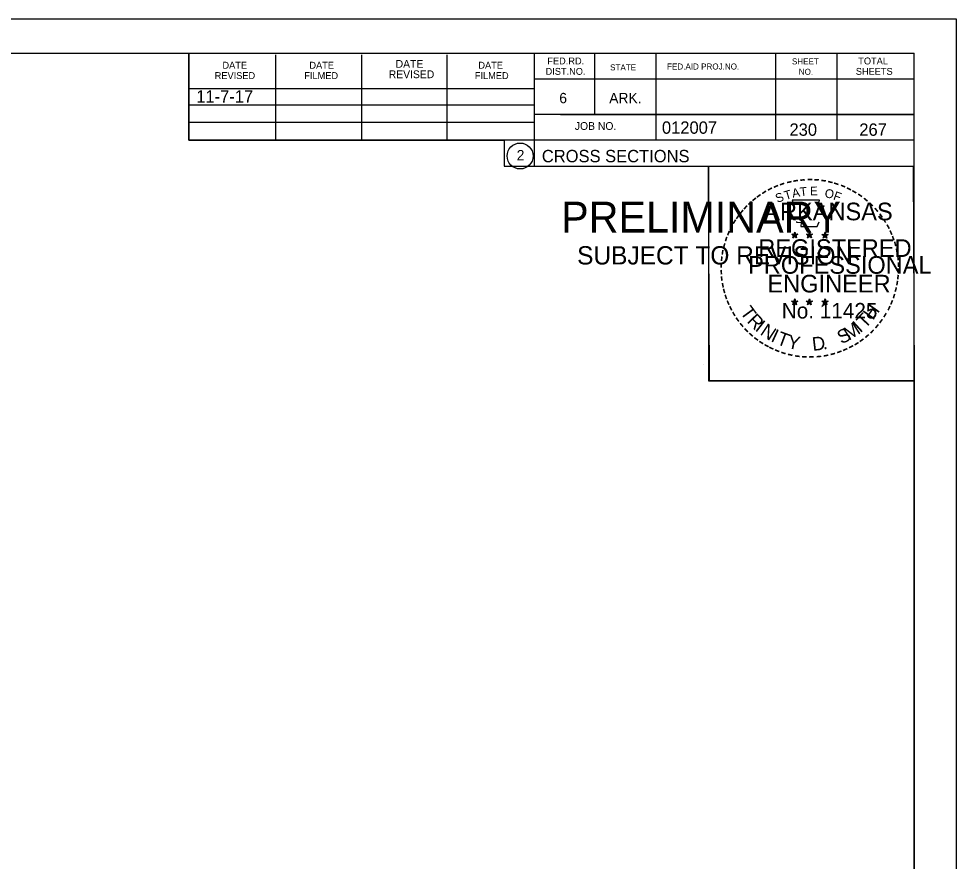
# Model space of a CAD drawing. Extents: x 1374311 to 1383814, y 384102 to 406278.
# Drawn here: x 1382696.7 to 1382803, y 401702.8 to 401798.3 of the extents above; entities that cross this region are included whole.
import ezdxf

# ---------------------------------------------------------------- set-up
doc = ezdxf.new("R2010")
doc.units = 0
for name, color, linetype in [('R_Border', 7, 'Continuous'), ('R_Border PE', 7, 'Continuous'), ('R_Border Prem', 7, 'Continuous'), ('R_Fin Surface', 7, 'Continuous'), ('R_No Plot', 7, 'Continuous'), ('R_Water', 7, 'Continuous')]:
    doc.layers.add(name, color=color, linetype=linetype)

msp = doc.modelspace()

# ---------------------------------------------------------------- linework, layer by layer
at = {"layer": 'R_Border'}
for p, q in [((1382482.07, 401794.44), (1382798.25, 401794.44)), ((1382715.99, 401784.56), (1382715.99, 401794.44)), ((1382725.85, 401784.56), (1382725.85, 401794.24)), ((1382735.61, 401784.56), (1382735.61, 401794.24)), ((1382745.29, 401784.56), (1382745.29, 401794.24)), ((1382755.15, 401794.44), (1382755.15, 401781.64)), ((1382761.99, 401794.44), (1382761.99, 401787.5)), ((1382768.93, 401794.44), (1382768.93, 401784.56)), ((1382782.51, 401794.44), (1382782.51, 401784.56)), ((1382789.45, 401794.44), (1382789.45, 401784.56)), ((1382798.25, 401588.98), (1382798.25, 401794.44)), ((1382798.25, 401791.5), (1382755.15, 401791.5)), ((1382798.25, 401791.52), (1382798.25, 401791.52)), ((1382715.99, 401790.42), (1382755.15, 401790.42)), ((1382715.99, 401788.56), (1382755.15, 401788.56)), ((1382798.25, 401787.5), (1382755.15, 401787.5)), ((1382758.11, 401787.5), (1382798.25, 401787.5)), ((1382715.99, 401784.56), (1382715.99, 401786.62)), ((1382715.99, 401786.62), (1382755.15, 401786.62)), ((1382798.25, 401784.56), (1382715.99, 401784.56)), ((1382755.15, 401781.64), (1382798.25, 401781.64))]:
    msp.add_line(p, q, dxfattribs=at)
msp.add_circle((1382753.54, 401782.78), 1.47, dxfattribs=at)
at = {"layer": 'R_Border PE'}
for p, q in [((1382784.34, 401773.9), (1382784.69, 401773.79)), ((1382784.34, 401773.9), (1382784.59, 401773.85)), ((1382784.34, 401773.9), (1382784.57, 401773.77)), ((1382784.69, 401774.15), (1382784.64, 401773.9)), ((1382784.69, 401773.79), (1382784.69, 401774.15)), ((1382784.69, 401774.15), (1382784.73, 401773.9)), ((1382785.03, 401773.9), (1382784.69, 401773.79)), ((1382785.03, 401773.9), (1382784.75, 401773.85)), ((1382785.03, 401773.9), (1382784.83, 401773.79)), ((1382786.01, 401773.9), (1382786.36, 401773.79)), ((1382786.01, 401773.9), (1382786.26, 401773.85)), ((1382786.01, 401773.9), (1382786.24, 401773.77)), ((1382786.36, 401774.15), (1382786.31, 401773.9)), ((1382786.36, 401773.79), (1382786.36, 401774.15)), ((1382786.36, 401774.15), (1382786.4, 401773.9)), ((1382786.7, 401773.9), (1382786.36, 401773.79)), ((1382786.7, 401773.9), (1382786.42, 401773.85)), ((1382786.7, 401773.9), (1382786.5, 401773.79)), ((1382788.12, 401774.14), (1382788.08, 401773.89)), ((1382788.12, 401773.77), (1382788.12, 401774.14)), ((1382788.12, 401774.14), (1382788.17, 401773.89)), ((1382784.47, 401773.49), (1382784.69, 401773.79)), ((1382784.47, 401773.49), (1382784.6, 401773.73)), ((1382784.47, 401773.49), (1382784.68, 401773.71)), ((1382784.9, 401773.49), (1382784.68, 401773.7)), ((1382784.9, 401773.49), (1382784.69, 401773.79)), ((1382784.9, 401773.49), (1382784.76, 401773.78)), ((1382786.14, 401773.49), (1382786.36, 401773.79)), ((1382786.14, 401773.49), (1382786.27, 401773.73)), ((1382786.14, 401773.49), (1382786.35, 401773.71)), ((1382786.57, 401773.49), (1382786.35, 401773.7)), ((1382786.57, 401773.49), (1382786.36, 401773.79)), ((1382786.57, 401773.49), (1382786.43, 401773.78)), ((1382787.77, 401773.88), (1382788.12, 401773.77)), ((1382787.77, 401773.88), (1382788.02, 401773.84)), ((1382787.77, 401773.88), (1382788.01, 401773.76)), ((1382787.9, 401773.48), (1382788.12, 401773.77)), ((1382787.9, 401773.48), (1382788.03, 401773.72)), ((1382787.9, 401773.48), (1382788.12, 401773.69)), ((1382788.47, 401773.88), (1382788.12, 401773.77)), ((1382788.33, 401773.48), (1382788.12, 401773.77)), ((1382788.33, 401773.48), (1382788.12, 401773.69)), ((1382788.47, 401773.88), (1382788.18, 401773.84)), ((1382788.33, 401773.48), (1382788.2, 401773.77)), ((1382788.47, 401773.88), (1382788.26, 401773.78)), ((1382784.68, 401766.58), (1382784.64, 401766.33)), ((1382784.68, 401766.21), (1382784.68, 401766.58)), ((1382784.68, 401766.58), (1382784.73, 401766.33)), ((1382786.35, 401766.58), (1382786.31, 401766.33)), ((1382786.35, 401766.21), (1382786.35, 401766.58)), ((1382786.35, 401766.58), (1382786.4, 401766.33)), ((1382788.12, 401766.57), (1382788.08, 401766.32)), ((1382788.12, 401766.2), (1382788.12, 401766.57)), ((1382788.12, 401766.57), (1382788.17, 401766.32)), ((1382784.33, 401766.32), (1382784.68, 401766.21)), ((1382784.33, 401766.32), (1382784.59, 401766.28)), ((1382784.33, 401766.32), (1382784.57, 401766.2)), ((1382784.47, 401765.92), (1382784.68, 401766.21)), ((1382784.47, 401765.92), (1382784.59, 401766.16)), ((1382784.47, 401765.92), (1382784.68, 401766.13)), ((1382785.03, 401766.32), (1382784.68, 401766.21)), ((1382784.89, 401765.92), (1382784.68, 401766.21)), ((1382784.89, 401765.92), (1382784.68, 401766.13)), ((1382785.03, 401766.32), (1382784.74, 401766.27)), ((1382784.89, 401765.92), (1382784.76, 401766.21)), ((1382785.03, 401766.32), (1382784.82, 401766.22)), ((1382786, 401766.32), (1382786.35, 401766.21)), ((1382786, 401766.32), (1382786.25, 401766.28)), ((1382786, 401766.32), (1382786.24, 401766.2)), ((1382786.13, 401765.92), (1382786.35, 401766.21)), ((1382786.13, 401765.92), (1382786.26, 401766.16)), ((1382786.13, 401765.92), (1382786.35, 401766.13)), ((1382786.7, 401766.32), (1382786.35, 401766.21)), ((1382786.56, 401765.92), (1382786.35, 401766.21)), ((1382786.56, 401765.92), (1382786.35, 401766.13)), ((1382786.7, 401766.32), (1382786.41, 401766.27)), ((1382786.56, 401765.92), (1382786.43, 401766.21)), ((1382786.7, 401766.32), (1382786.49, 401766.22)), ((1382787.77, 401766.31), (1382788.12, 401766.2)), ((1382787.77, 401766.31), (1382788.02, 401766.27)), ((1382787.77, 401766.31), (1382788.01, 401766.19)), ((1382787.9, 401765.91), (1382788.12, 401766.2)), ((1382787.9, 401765.91), (1382788.03, 401766.15)), ((1382787.9, 401765.91), (1382788.12, 401766.12)), ((1382788.46, 401766.31), (1382788.12, 401766.2)), ((1382788.33, 401765.91), (1382788.12, 401766.2)), ((1382788.33, 401765.91), (1382788.12, 401766.12)), ((1382788.46, 401766.31), (1382788.18, 401766.26)), ((1382788.33, 401765.91), (1382788.19, 401766.2)), ((1382788.46, 401766.31), (1382788.26, 401766.21))]:
    msp.add_line(p, q, dxfattribs=at)
for points in [[(1382784.38, 401777.77), (1382784.65, 401776.95)], [(1382787.89, 401776.85), (1382788.03, 401777.14), (1382787.35, 401777.11), (1382787.49, 401777.77), (1382784.38, 401777.77)], [(1382784.87, 401775.35), (1382784.87, 401775.26), (1382785.43, 401775.25), (1382785.38, 401774.77), (1382787.25, 401774.77), (1382787.45, 401775.31)], [(1382784.69, 401774.15), (1382784.9, 401773.49), (1382784.34, 401773.9), (1382785.03, 401773.9), (1382784.47, 401773.49), (1382784.69, 401774.15)], [(1382786.36, 401774.15), (1382786.57, 401773.49), (1382786.01, 401773.9), (1382786.7, 401773.9), (1382786.14, 401773.49), (1382786.36, 401774.15)], [(1382788.12, 401774.14), (1382788.33, 401773.48), (1382787.77, 401773.88), (1382788.47, 401773.88), (1382787.9, 401773.48), (1382788.12, 401774.14)], [(1382784.68, 401766.58), (1382784.89, 401765.92), (1382784.33, 401766.32), (1382785.03, 401766.32), (1382784.47, 401765.92), (1382784.68, 401766.58)], [(1382786.35, 401766.58), (1382786.56, 401765.92), (1382786, 401766.32), (1382786.7, 401766.32), (1382786.13, 401765.92), (1382786.35, 401766.58)], [(1382788.12, 401766.57), (1382788.33, 401765.91), (1382787.77, 401766.31), (1382788.46, 401766.31), (1382787.9, 401765.91), (1382788.12, 401766.57)]]:
    msp.add_lwpolyline(points, dxfattribs=at)
for centre, radius in [((1382784.68, 401773.78), 0.172), ((1382784.68, 401773.78), 0.145), ((1382784.68, 401773.78), 0.116), ((1382786.35, 401773.78), 0.172), ((1382786.35, 401773.78), 0.145), ((1382786.35, 401773.78), 0.116), ((1382788.12, 401773.77), 0.172), ((1382788.12, 401773.77), 0.145), ((1382788.12, 401773.77), 0.116), ((1382784.68, 401773.78), 0.0991), ((1382784.68, 401773.78), 0.0747), ((1382784.68, 401773.78), 0.0495), ((1382784.68, 401773.78), 0.0296), ((1382786.35, 401773.78), 0.0991), ((1382786.35, 401773.78), 0.0747), ((1382786.35, 401773.78), 0.0495), ((1382786.35, 401773.78), 0.0296), ((1382788.12, 401773.77), 0.0991), ((1382788.12, 401773.77), 0.0747), ((1382788.12, 401773.77), 0.0495), ((1382788.12, 401773.77), 0.0296), ((1382784.68, 401766.21), 0.172), ((1382784.68, 401766.21), 0.145), ((1382784.68, 401766.21), 0.116), ((1382784.68, 401766.21), 0.0991), ((1382784.68, 401766.21), 0.0747), ((1382784.68, 401766.21), 0.0495), ((1382784.68, 401766.21), 0.0296), ((1382786.35, 401766.21), 0.172), ((1382786.35, 401766.21), 0.145), ((1382786.35, 401766.21), 0.116), ((1382786.35, 401766.21), 0.0991), ((1382786.35, 401766.21), 0.0747), ((1382786.35, 401766.21), 0.0495), ((1382786.35, 401766.21), 0.0296), ((1382788.12, 401766.2), 0.172), ((1382788.12, 401766.2), 0.145), ((1382788.12, 401766.2), 0.116), ((1382788.12, 401766.2), 0.0991), ((1382788.12, 401766.2), 0.0747), ((1382788.12, 401766.2), 0.0495), ((1382788.12, 401766.2), 0.0296)]:
    msp.add_circle(centre, radius, dxfattribs=at)
at = {"layer": 'R_No Plot'}
for p, q in [((1382469.67, 401798.34), (1382803, 401798.34)), ((1382774.29, 401759.19), (1382774.29, 401759.19))]:
    msp.add_line(p, q, dxfattribs=at)
for points in [[(1382469.66, 401798.34), (1382803, 401798.34), (1382803, 401585), (1382469.66, 401585)], [(1382715.99, 401794.44), (1382715.99, 401784.56), (1382751.72, 401784.56), (1382751.72, 401781.64), (1382774.92, 401781.64), (1382774.92, 401757.31), (1382798.25, 401757.31), (1382798.25, 401588.98), (1382482.07, 401588.98), (1382482.07, 401794.44)], [(1382774.92, 401781.64), (1382798.13, 401781.64), (1382798.25, 401757.31), (1382775.04, 401757.31)]]:
    msp.add_lwpolyline(points, close=True, dxfattribs=at)

# ---------------------------------------------------------------- texts
at = {"layer": 'R_Border'}
for s, height, p in [('DATE', 0.782, (1382719.79, 401792.68)), ('DATE', 0.782, (1382729.65, 401792.68)), ('DATE', 0.879, (1382739.43, 401792.78)), ('DATE', 0.782, (1382748.81, 401792.68)), ('FED.RD.', 0.782, (1382756.63, 401793.16)), ('STATE', 0.684, (1382763.75, 401792.48)), ('FED.AID PROJ.NO.', 0.684, (1382770.21, 401792.58)), ('SHEET', 0.684, (1382784.37, 401793.16)), ('TOTAL', 0.782, (1382791.89, 401793.16)), ('REVISED', 0.782, (1382718.91, 401791.5)), ('FILMED', 0.782, (1382729.07, 401791.5)), ('REVISED', 0.879, (1382738.65, 401791.6)), ('FILMED', 0.782, (1382748.41, 401791.5)), ('DIST.NO.', 0.782, (1382756.43, 401791.98)), ('NO.', 0.684, (1382785.15, 401791.98)), ('SHEETS', 0.782, (1382791.61, 401791.98)), ('6', 1.17, (1382757.99, 401788.76)), ('ARK.', 1.172, (1382763.65, 401788.76)), ('012007', 1.4, (1382769.63, 401785.3)), ('JOB NO.', 0.879, (1382759.75, 401785.74)), ('2', 1.17, (1382753.16, 401782.29)), ('CROSS SECTIONS', 1.4, (1382756.01, 401782.07))]:
    msp.add_text(s, height=height, rotation=360, dxfattribs=at).set_placement(p)
at = {"layer": 'R_Border PE'}
for s, height, rotation, p in [('-', 1.6, 28.7918, (1382781.86, 401778.32)), ('-', 1.6, 24.3072, (1382782.49, 401778.63)), ('-', 1.6, 19.1761, (1382783.12, 401778.9)), ('-', 1.6, 13.6301, (1382783.87, 401779.14)), ('-', 1.6, 10.2193, (1382784.55, 401779.3)), ('T', 1, 6.0228, (1382785.32, 401778.2)), ('-', 1.6, 5.8968, (1382785.28, 401779.41)), ('-', 1.6, 0.1862, (1382786.05, 401779.49)), ('E', 1, 0.8323, (1382786.43, 401778.31)), ('-', 1.6, 357.743, (1382786.78, 401779.47)), ('-', 1.6, 352.1617, (1382787.52, 401779.42)), ('-', 1.6, 347.2049, (1382788.24, 401779.3)), ('-', 1.6, 342.3362, (1382788.87, 401779.15)), ('-', 1.6, 337.8551, (1382789.61, 401778.93)), ('-', 1.6, 334.1211, (1382790.24, 401778.65)), ('-', 1.6, 36.2317, (1382780.68, 401777.55)), ('-', 1.6, 34.0636, (1382781.26, 401777.95)), ('S', 1, 21.594, (1382782.73, 401777.45)), ('T', 1, 16.4036, (1382783.65, 401777.78)), ('A', 1, 11.2132, (1382784.47, 401778.03)), ('O', 1, 350.4515, (1382788.03, 401778.1)), ('F', 1, 340.0707, (1382788.98, 401777.87)), ('-', 1.6, 329.6409, (1382790.82, 401778.37)), ('-', 1.6, 325.8627, (1382791.46, 401778.01)), ('-', 1.6, 48.423, (1382779.33, 401776.28)), ('-', 1.6, 42.9622, (1382779.77, 401776.76)), ('-', 1.6, 38.9507, (1382780.21, 401777.17)), ('ARKANSAS', 2, 360, (1382781.23, 401775.49)), ('-', 1.6, 320.5297, (1382792.07, 401777.58)), ('-', 1.6, 315.5786, (1382792.67, 401777.1)), ('-', 1.6, 54.2325, (1382778.51, 401775.22)), ('-', 1.6, 50.6142, (1382778.92, 401775.79)), ('-', 1.6, 309.8797, (1382793.24, 401776.55)), ('-', 1.6, 306.6522, (1382793.77, 401775.94)), ('-', 1.6, 62.8713, (1382777.87, 401774.08)), ('-', 1.6, 58.0706, (1382778.18, 401774.7)), ('-', 1.4, 303.6753, (1382794.25, 401775.38)), ('-', 1.6, 299.6684, (1382794.57, 401774.77)), ('-', 1.6, 67.7743, (1382777.61, 401773.47)), ('-', 1.6, 294.6628, (1382794.89, 401774.16)), ('-', 1.6, 75.461, (1382777.2, 401772.13)), ('-', 1.6, 72.3945, (1382777.39, 401772.84)), ('REGISTERED', 2, 360, (1382780.55, 401771.34)), ('DWB', 0.01, 360, (1382784.67, 401773.78)), ('DWB', 0.01, 360, (1382786.34, 401773.78)), ('DWB', 0.01, 360, (1382788.11, 401773.77)), ('-', 1.6, 290.5728, (1382795.15, 401773.58)), ('-', 1.6, 285.1233, (1382795.39, 401773)), ('-', 1.6, 81.2013, (1382777.06, 401771.42)), ('-', 1.6, 280.5493, (1382795.59, 401772.26)), ('-', 1.6, 85.1863, (1382776.99, 401770.72)), ('PROFESSIONAL', 2, 360, (1382779.4, 401769.43)), ('-', 1.6, 276.5962, (1382795.75, 401771.49)), ('-', 1.6, 274.3301, (1382795.81, 401770.77)), ('-', 1.6, 94.1959, (1382777, 401769.3)), ('-', 1.6, 89.0622, (1382776.96, 401770.02)), ('-', 1.6, 269.9407, (1382795.84, 401770.14)), ('-', 1.6, 98.9479, (1382777.07, 401768.63)), ('ENGINEER', 2, 360, (1382781.59, 401767.31)), ('-', 1.6, 260.9953, (1382795.75, 401768.82)), ('-', 1.6, 263.5172, (1382795.82, 401769.47)), ('-', 1.6, 101.7149, (1382777.21, 401767.9)), ('-', 1.6, 105.4578, (1382777.37, 401767.3)), ('-', 1.6, 255.7626, (1382795.64, 401768.14)), ('-', 1.6, 109.0874, (1382777.58, 401766.67)), ('-', 1.6, 247.8887, (1382795.24, 401766.75)), ('-', 1.6, 252.8681, (1382795.46, 401767.42)), ('-', 1.6, 114.0643, (1382777.84, 401766.08)), ('-', 1.6, 115.7289, (1382778.14, 401765.46)), ('T', 1.54, 306.0406, (1382778.44, 401765.05)), ('No. 11425', 1.757, 360, (1382783.22, 401764.36)), ('DWB', 0.01, 360, (1382784.67, 401766.21)), ('DWB', 0.01, 360, (1382786.34, 401766.21)), ('DWB', 0.01, 360, (1382788.1, 401766.2)), ('H', 1.54, 54.6088, (1382793.56, 401764.09)), ('-', 1.6, 244.6197, (1382794.98, 401766.12)), ('-', 1.6, 120.4471, (1382778.5, 401764.87)), ('-', 1.6, 125.8934, (1382778.9, 401764.31)), ('R', 1.54, 314.005, (1382779.2, 401764)), ('T', 1.54, 46.6444, (1382792.67, 401763.14)), ('-', 1.6, 233.8452, (1382794.18, 401764.71)), ('-', 1.6, 239.0712, (1382794.58, 401765.36)), ('-', 1.6, 130.7181, (1382779.36, 401763.76)), ('-', 1.6, 134.2238, (1382779.88, 401763.21)), ('I', 1.54, 321.9694, (1382780.1, 401763.07)), ('N', 1.54, 326.5002, (1382780.67, 401762.6)), ('M', 1.54, 32.6563, (1382790.83, 401761.82)), ('I', 1.54, 42.1136, (1382792.11, 401762.67)), ('-', 1.6, 231.2538, (1382793.75, 401764.15)), ('-', 1.6, 138.9338, (1382780.41, 401762.75)), ('-', 1.6, 144.6463, (1382780.96, 401762.34)), ('I', 1.54, 335.3603, (1382781.88, 401761.81)), ('T', 1.54, 339.8912, (1382782.54, 401761.49)), ('Y', 1.54, 347.8556, (1382783.76, 401761.04)), ('D', 1.54, 6.3969, (1382786.74, 401760.68)), ('S', 1.54, 26.9312, (1382789.99, 401761.41)), ('-', 1.6, 221.0851, (1382792.75, 401763.07)), ('-', 1.6, 225.7653, (1382793.27, 401763.58)), ('-', 1.6, 148.0898, (1382781.52, 401761.97)), ('-', 1.6, 151.5704, (1382782.1, 401761.65)), ('-', 1.6, 154.6002, (1382782.62, 401761.4)), ('.', 1.54, 13.7642, (1382787.93, 401760.81)), ('-', 1.6, 207.3568, (1382791.11, 401761.87)), ('-', 1.6, 212.2491, (1382791.67, 401762.21)), ('-', 1.6, 215.7363, (1382792.2, 401762.6)), ('-', 1.6, 158.5612, (1382783.25, 401761.15)), ('-', 1.6, 162.7983, (1382783.93, 401760.93)), ('-', 1.6, 167.5555, (1382784.65, 401760.77)), ('-', 1.6, 173.1155, (1382785.42, 401760.66)), ('-', 1.6, 176.5183, (1382786.17, 401760.61)), ('-', 1.6, 181.5918, (1382786.91, 401760.63)), ('-', 1.6, 185.8167, (1382787.72, 401760.7)), ('-', 1.6, 191.2858, (1382788.46, 401760.83)), ('-', 1.6, 195.4743, (1382789.19, 401761.03)), ('-', 1.6, 200.7184, (1382789.86, 401761.28)), ('-', 1.6, 204.2516, (1382790.48, 401761.55))]:
    msp.add_text(s, height=height, rotation=rotation, dxfattribs=at).set_placement(p)
at = {"layer": 'R_Border Prem'}
for s, height, p in [('PRELIMINARY', 3.5, (1382758.2, 401774.1)), ('DWB', 0.01, (1382758.95, 401775.95)), ('SUBJECT TO REVISION', 2.0751, (1382760.01, 401770.48))]:
    msp.add_text(s, height=height, rotation=360, dxfattribs=at).set_placement(p)
at = {"layer": 'R_Fin Surface'}
msp.add_text('11-7-17', height=1.4, dxfattribs=at).set_placement((1382716.82, 401788.83))
at = {"layer": 'R_Water'}
for s, p in [('230', (1382784.09, 401785.07)), ('267', (1382792.01, 401785.07))]:
    msp.add_text(s, height=1.4, rotation=360, dxfattribs=at).set_placement(p)

doc.saveas('drawing.dxf')
